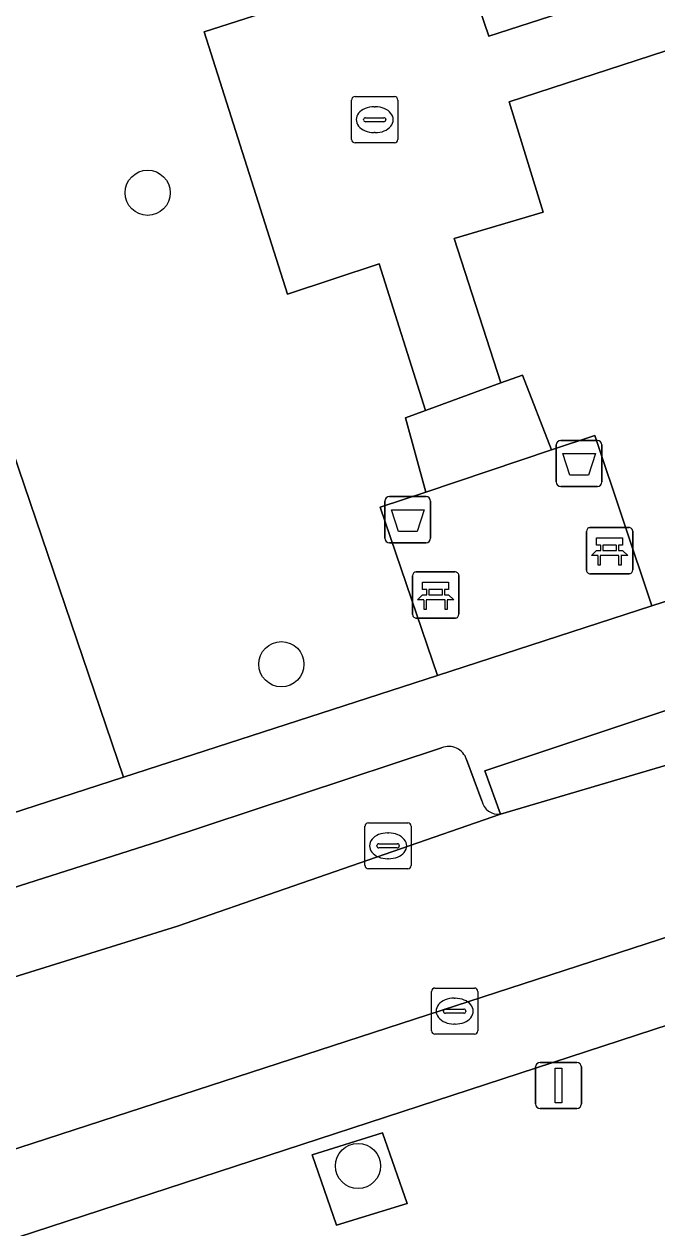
# Model space of a CAD drawing. Extents: x 159716 to 160783, y 383290 to 384031.
# Drawn here: x 160046.85 to 160060.55, y 383542.1 to 383568.17 of the extents above; entities that cross this region are included whole.
import ezdxf

# ---------------------------------------------------------------- set-up
doc = ezdxf.new("R2010")
doc.units = 0
for name, color, linetype in [('IMGEO_Afvalbak', 7, 'Continuous'), ('IMGEO_Bank', 7, 'Continuous'), ('IMGEO_Boom', 7, 'Continuous'), ('IMGEO_Groenvoorziening', 7, 'Continuous'), ('IMGEO_Kolk', 7, 'Continuous'), ('IMGEO_Lichtmast', 7, 'Continuous'), ('IMGEO_Parkeervlak_open', 7, 'Continuous'), ('IMGEO_Rijbaan_lokaal_open', 7, 'Continuous'), ('IMGEO_Voetpad_halfverhard', 7, 'Continuous'), ('IMGEO_Voetpad_open', 7, 'Continuous')]:
    doc.layers.add(name, color=color, linetype=linetype)

msp = doc.modelspace()

# ---------------------------------------------------------------- linework, layer by layer
at = {"layer": 'IMGEO_Afvalbak'}
for p, q in [((160058.367, 383558.254), (160058.367, 383559.054)), ((160058.367, 383559.054), (160058.367, 383558.254)), ((160058.467, 383559.154), (160059.257, 383559.154)), ((160059.257, 383559.154), (160058.467, 383559.154)), ((160059.357, 383559.054), (160059.357, 383558.254)), ((160059.357, 383558.254), (160059.357, 383559.054)), ((160059.257, 383558.154), (160058.467, 383558.154)), ((160058.467, 383558.154), (160059.257, 383558.154)), ((160054.659, 383557.036), (160054.659, 383557.836)), ((160054.659, 383557.836), (160054.659, 383557.036)), ((160054.759, 383557.936), (160055.549, 383557.936)), ((160055.549, 383557.936), (160054.759, 383557.936)), ((160055.649, 383557.836), (160055.649, 383557.036)), ((160055.649, 383557.036), (160055.649, 383557.836)), ((160055.549, 383556.936), (160054.759, 383556.936)), ((160054.759, 383556.936), (160055.549, 383556.936))]:
    msp.add_line(p, q, dxfattribs=at)
for points in [[(160058.51, 383558.868), (160059.214, 383558.868), (160059.065, 383558.398), (160058.659, 383558.398), (160058.51, 383558.868)], [(160054.802, 383557.65), (160055.506, 383557.65), (160055.357, 383557.18), (160054.951, 383557.18), (160054.802, 383557.65)]]:
    msp.add_lwpolyline(points, dxfattribs=at)
for centre, start, end in [((160058.467, 383559.054), 90, 180), ((160058.467, 383559.054), 90, 180), ((160059.257, 383559.054), 0, 90), ((160059.257, 383559.054), 360, 90), ((160058.467, 383558.254), 180, 270), ((160058.467, 383558.254), 180, 270), ((160059.257, 383558.254), 270, 0), ((160059.257, 383558.254), 270, 0), ((160054.759, 383557.836), 90, 180), ((160054.759, 383557.836), 90, 180), ((160055.549, 383557.836), 0, 90), ((160055.549, 383557.836), 360, 90), ((160054.759, 383557.036), 180, 270), ((160054.759, 383557.036), 180, 270), ((160055.549, 383557.036), 270, 0), ((160055.549, 383557.036), 270, 0)]:
    msp.add_arc(centre, 0.1, start, end, dxfattribs=at)
at = {"layer": 'IMGEO_Bank'}
for p, q in [((160059.022, 383556.34), (160059.022, 383557.181)), ((160059.022, 383557.181), (160059.022, 383556.34)), ((160059.097, 383557.265), (160059.938, 383557.265)), ((160059.938, 383557.265), (160059.097, 383557.265)), ((160060.022, 383557.19), (160060.022, 383556.349)), ((160060.022, 383556.349), (160060.022, 383557.19)), ((160059.719, 383556.663), (160059.326, 383556.663)), ((160059.331, 383556.771), (160059.331, 383556.877)), ((160059.375, 383556.877), (160059.375, 383556.771)), ((160059.663, 383556.883), (160059.381, 383556.883)), ((160059.381, 383556.765), (160059.663, 383556.765)), ((160059.669, 383556.771), (160059.669, 383556.877)), ((160059.713, 383556.877), (160059.713, 383556.771)), ((160055.258, 383555.38), (160055.258, 383556.221)), ((160055.258, 383556.221), (160055.258, 383555.38)), ((160055.333, 383556.305), (160056.174, 383556.305)), ((160056.174, 383556.305), (160055.333, 383556.305)), ((160056.258, 383556.23), (160056.258, 383555.389)), ((160056.258, 383555.389), (160056.258, 383556.23)), ((160059.947, 383556.265), (160059.106, 383556.265)), ((160059.106, 383556.265), (160059.947, 383556.265)), ((160055.567, 383555.811), (160055.567, 383555.917)), ((160055.611, 383555.917), (160055.611, 383555.811)), ((160055.899, 383555.923), (160055.617, 383555.923)), ((160055.905, 383555.811), (160055.905, 383555.917)), ((160055.949, 383555.917), (160055.949, 383555.811)), ((160055.955, 383555.703), (160055.562, 383555.703)), ((160055.617, 383555.805), (160055.899, 383555.805)), ((160056.183, 383555.305), (160055.342, 383555.305)), ((160055.342, 383555.305), (160056.183, 383555.305))]:
    msp.add_line(p, q, dxfattribs=at)
for points in [[(160059.325, 383556.883), (160059.239, 383556.883), (160059.239, 383557.044), (160059.802, 383557.044), (160059.802, 383556.883), (160059.719, 383556.883)], [(160059.269, 383556.663), (160059.127, 383556.663), (160059.239, 383556.765), (160059.325, 383556.765)], [(160059.319, 383556.656), (160059.319, 383556.449), (160059.276, 383556.449), (160059.276, 383556.656)], [(160059.719, 383556.765), (160059.802, 383556.765), (160059.914, 383556.663), (160059.775, 383556.663)], [(160059.769, 383556.656), (160059.769, 383556.449), (160059.725, 383556.449), (160059.725, 383556.656)], [(160055.561, 383555.923), (160055.475, 383555.923), (160055.475, 383556.084), (160056.038, 383556.084), (160056.038, 383555.923), (160055.955, 383555.923)], [(160055.505, 383555.703), (160055.363, 383555.703), (160055.475, 383555.805), (160055.561, 383555.805)], [(160055.555, 383555.696), (160055.555, 383555.489), (160055.512, 383555.489), (160055.512, 383555.696)], [(160055.955, 383555.805), (160056.038, 383555.805), (160056.15, 383555.703), (160056.011, 383555.703)], [(160056.005, 383555.696), (160056.005, 383555.489), (160055.961, 383555.489), (160055.961, 383555.696)]]:
    msp.add_lwpolyline(points, dxfattribs=at)
for centre, radius, start, end in [((160059.1, 383557.187), 0.0779, 92.4484, 184.2845), ((160059.1, 383557.187), 0.0779, 92.4484, 184.2845), ((160059.944, 383557.187), 0.0779, 2.4484, 94.2845), ((160059.944, 383557.187), 0.0779, 2.4484, 94.2845), ((160059.269, 383556.656), 0.00671, 2.8957, 87.1043), ((160059.326, 383556.656), 0.00671, 92.8957, 177.1043), ((160059.324, 383556.876), 0.00671, 2.8957, 87.1043), ((160059.324, 383556.772), 0.00671, 272.8957, 357.1043), ((160059.381, 383556.876), 0.00671, 92.8957, 177.1043), ((160059.381, 383556.772), 0.00671, 182.8957, 267.1043), ((160059.663, 383556.876), 0.00671, 2.8957, 87.1043), ((160059.663, 383556.772), 0.00671, 272.8957, 357.1043), ((160059.72, 383556.876), 0.00671, 92.8957, 177.1043), ((160059.72, 383556.772), 0.00671, 182.8957, 267.1043), ((160059.718, 383556.656), 0.00671, 2.8957, 87.1043), ((160059.775, 383556.656), 0.00671, 92.8957, 177.1043), ((160055.336, 383556.227), 0.0779, 92.4484, 184.2845), ((160055.336, 383556.227), 0.0779, 92.4484, 184.2845), ((160056.18, 383556.227), 0.0779, 2.4484, 94.2845), ((160056.18, 383556.227), 0.0779, 2.4484, 94.2845), ((160059.1, 383556.343), 0.0779, 182.4484, 274.2845), ((160059.1, 383556.343), 0.0779, 182.4484, 274.2845), ((160059.944, 383556.343), 0.0779, 272.4484, 4.2845), ((160059.944, 383556.343), 0.0779, 272.4484, 4.2845), ((160055.56, 383555.916), 0.00671, 2.8957, 87.1043), ((160055.617, 383555.916), 0.00671, 92.8957, 177.1043), ((160055.899, 383555.916), 0.00671, 2.8957, 87.1043), ((160055.956, 383555.916), 0.00671, 92.8957, 177.1043), ((160055.505, 383555.696), 0.00671, 2.8957, 87.1043), ((160055.562, 383555.696), 0.00671, 92.8957, 177.1043), ((160055.56, 383555.812), 0.00671, 272.8957, 357.1043), ((160055.617, 383555.812), 0.00671, 182.8957, 267.1043), ((160055.899, 383555.812), 0.00671, 272.8957, 357.1043), ((160055.956, 383555.812), 0.00671, 182.8957, 267.1043), ((160055.954, 383555.696), 0.00671, 2.8957, 87.1043), ((160056.011, 383555.696), 0.00671, 92.8957, 177.1043), ((160055.336, 383555.383), 0.0779, 182.4484, 274.2845), ((160055.336, 383555.383), 0.0779, 182.4484, 274.2845), ((160056.18, 383555.383), 0.0779, 272.4484, 4.2845), ((160056.18, 383555.383), 0.0779, 272.4484, 4.2845)]:
    msp.add_arc(centre, radius, start, end, dxfattribs=at)
at = {"layer": 'IMGEO_Boom'}
for centre in [(160049.524, 383564.516), (160052.418, 383554.305), (160054.077, 383543.439)]:
    msp.add_circle(centre, 0.489, dxfattribs=at)
at = {"layer": 'IMGEO_Groenvoorziening'}
for points in [[(160066.188, 383577.609), (160060.218, 383575.684), (160042.814, 383570.072), (160049, 383551.859), (160055.796, 383554.062), (160054.556, 383557.707), (160055.542, 383558.035), (160055.102, 383559.638), (160055.537, 383559.797), (160054.533, 383562.98), (160052.552, 383562.321), (160050.748, 383567.999), (160056.271, 383569.779), (160056.91, 383567.907), (160062.702, 383569.786)], [(160063.177, 383568.386), (160057.346, 383566.488), (160058.085, 383564.095), (160056.16, 383563.523), (160057.17, 383560.396), (160057.638, 383560.568), (160058.268, 383558.945), (160059.2, 383559.256), (160060.438, 383555.567), (160072.402, 383559.445)]]:
    msp.add_lwpolyline(points, dxfattribs=at)
msp.add_lwpolyline([(160054.609, 383544.153), (160053.082, 383543.683), (160053.611, 383542.156), (160055.138, 383542.626)], close=True, dxfattribs=at)
at = {"layer": 'IMGEO_Kolk'}
for p, q in [((160054.013, 383566.598), (160054.865, 383566.598)), ((160053.938, 383565.672), (160053.938, 383566.524)), ((160054.426, 383566.378), (160054.451, 383566.378)), ((160054.939, 383566.524), (160054.939, 383565.672)), ((160054.197, 383566.092), (160054.197, 383566.104)), ((160054.635, 383566.055), (160054.237, 383566.055)), ((160054.24, 383566.141), (160054.638, 383566.141)), ((160054.681, 383566.104), (160054.681, 383566.092)), ((160054.449, 383565.818), (160054.424, 383565.818)), ((160054.865, 383565.598), (160054.013, 383565.598)), ((160054.228, 383549.946), (160054.228, 383550.798)), ((160054.303, 383550.872), (160055.155, 383550.872)), ((160054.716, 383550.652), (160054.741, 383550.652)), ((160055.229, 383550.798), (160055.229, 383549.946)), ((160054.53, 383550.415), (160054.928, 383550.415)), ((160054.487, 383550.366), (160054.487, 383550.378)), ((160054.925, 383550.329), (160054.527, 383550.329)), ((160054.971, 383550.378), (160054.971, 383550.366)), ((160055.155, 383549.872), (160054.303, 383549.872)), ((160054.739, 383550.092), (160054.714, 383550.092)), ((160055.743, 383547.292), (160056.595, 383547.292)), ((160055.668, 383546.366), (160055.668, 383547.218)), ((160056.156, 383547.072), (160056.181, 383547.072)), ((160056.669, 383547.218), (160056.669, 383546.366)), ((160055.927, 383546.786), (160055.927, 383546.798)), ((160056.365, 383546.749), (160055.967, 383546.749)), ((160055.97, 383546.835), (160056.368, 383546.835)), ((160056.411, 383546.798), (160056.411, 383546.786)), ((160056.179, 383546.512), (160056.154, 383546.512)), ((160056.595, 383546.292), (160055.743, 383546.292))]:
    msp.add_line(p, q, dxfattribs=at)
for points in [[(160054.013, 383566.598), (160054.865, 383566.598)], [(160053.938, 383565.672), (160053.938, 383566.524)], [(160054.939, 383566.524), (160054.939, 383565.672)], [(160054.865, 383565.598), (160054.013, 383565.598)], [(160054.228, 383549.946), (160054.228, 383550.798)], [(160054.303, 383550.872), (160055.155, 383550.872)], [(160055.229, 383550.798), (160055.229, 383549.946)], [(160055.155, 383549.872), (160054.303, 383549.872)], [(160055.743, 383547.292), (160056.595, 383547.292)], [(160055.668, 383546.366), (160055.668, 383547.218)], [(160056.669, 383547.218), (160056.669, 383546.366)], [(160056.595, 383546.292), (160055.743, 383546.292)]]:
    msp.add_lwpolyline(points, dxfattribs=at)
for centre, radius, start, end in [((160054.015, 383566.522), 0.0765, 91.552, 178.448), ((160054.015, 383566.522), 0.0765, 91.552, 178.448), ((160054.863, 383566.522), 0.0765, 1.552, 88.448), ((160054.863, 383566.522), 0.0765, 1.552, 88.448), ((160054.237, 383566.101), 0.0403, 85.8775, 175.7526), ((160054.234, 383566.091), 0.0366, 178.938, 274.7102), ((160054.638, 383566.098), 0.043, 264.8664, 352.4533), ((160054.642, 383566.103), 0.0386, 1.7309, 96.639), ((160054.015, 383565.674), 0.0765, 181.552, 268.448), ((160054.015, 383565.674), 0.0765, 181.552, 268.448), ((160054.863, 383565.674), 0.0765, 271.552, 358.448), ((160054.863, 383565.674), 0.0765, 271.552, 358.448), ((160054.305, 383550.796), 0.0765, 91.552, 178.448), ((160054.305, 383550.796), 0.0765, 91.552, 178.448), ((160055.153, 383550.796), 0.0765, 1.552, 88.448), ((160055.153, 383550.796), 0.0765, 1.552, 88.448), ((160054.527, 383550.375), 0.0403, 85.8775, 175.7526), ((160054.932, 383550.377), 0.0386, 1.7309, 96.639), ((160054.524, 383550.365), 0.0366, 178.938, 274.7102), ((160054.928, 383550.372), 0.043, 264.8664, 352.4533), ((160054.305, 383549.948), 0.0765, 181.552, 268.448), ((160054.305, 383549.948), 0.0765, 181.552, 268.448), ((160055.153, 383549.948), 0.0765, 271.552, 358.448), ((160055.153, 383549.948), 0.0765, 271.552, 358.448), ((160055.745, 383547.216), 0.0765, 91.552, 178.448), ((160055.745, 383547.216), 0.0765, 91.552, 178.448), ((160056.593, 383547.216), 0.0765, 1.552, 88.448), ((160056.593, 383547.216), 0.0765, 1.552, 88.448), ((160055.967, 383546.795), 0.0403, 85.8775, 175.7526), ((160055.964, 383546.785), 0.0366, 178.938, 274.7102), ((160056.368, 383546.792), 0.043, 264.8664, 352.4533), ((160056.372, 383546.797), 0.0386, 1.7309, 96.639), ((160055.745, 383546.368), 0.0765, 181.552, 268.448), ((160055.745, 383546.368), 0.0765, 181.552, 268.448), ((160056.593, 383546.368), 0.0765, 271.552, 358.448), ((160056.593, 383546.368), 0.0765, 271.552, 358.448)]:
    msp.add_arc(centre, radius, start, end, dxfattribs=at)
for centre, major_axis, ratio, start_param, end_param in [((160054.425, 383566.098), (-0.387, 0.002), 0.722429, 4.712389, 7.853982), ((160054.45, 383566.098), (-0.39, 0.002), 0.717154, 1.570796, 4.712389), ((160054.715, 383550.372), (-0.387, 0.002), 0.722429, 4.712389, 7.853982), ((160054.74, 383550.372), (-0.39, 0.002), 0.717154, 1.570796, 4.712389), ((160056.155, 383546.792), (-0.387, 0.002), 0.722429, 4.712389, 7.853982), ((160056.18, 383546.792), (-0.39, 0.002), 0.717154, 1.570796, 4.712389)]:
    msp.add_ellipse(centre, major_axis=major_axis, ratio=ratio, start_param=start_param, end_param=end_param, dxfattribs=at)
at = {"layer": 'IMGEO_Lichtmast'}
for p, q in [((160057.921, 383544.783), (160057.921, 383545.583)), ((160057.921, 383545.583), (160057.921, 383544.783)), ((160058.021, 383545.683), (160058.811, 383545.683)), ((160058.811, 383545.683), (160058.021, 383545.683)), ((160058.911, 383545.583), (160058.911, 383544.783)), ((160058.911, 383544.783), (160058.911, 383545.583)), ((160058.811, 383544.683), (160058.021, 383544.683)), ((160058.021, 383544.683), (160058.811, 383544.683))]:
    msp.add_line(p, q, dxfattribs=at)
msp.add_lwpolyline([(160058.341, 383545.558), (160058.491, 383545.558), (160058.491, 383544.808), (160058.341, 383544.808), (160058.341, 383545.558)], dxfattribs=at)
for centre, start, end in [((160058.021, 383545.583), 90, 180), ((160058.021, 383545.583), 90, 180), ((160058.811, 383545.583), 0, 90), ((160058.811, 383545.583), 360, 90), ((160058.021, 383544.783), 180, 270), ((160058.021, 383544.783), 180, 270), ((160058.811, 383544.783), 270, 0), ((160058.811, 383544.783), 270, 0)]:
    msp.add_arc(centre, 0.1, start, end, dxfattribs=at)
at = {"layer": 'IMGEO_Parkeervlak_open'}
for points in [[(160095.796, 383559.685), (160079.668, 383554.538), (160072.512, 383552.212), (160069.082, 383551.097), (160064.442, 383549.589), (160042.026, 383542.301), (160035.725, 383540.291)], [(160037.012, 383538.807), (160042.339, 383540.466), (160065.185, 383547.935), (160079.967, 383552.694), (160095.58, 383557.751)], [(160055.886, 383552.496), (160049.782, 383550.473), (160040.045, 383547.37)], [(160056.754, 383551.348), (160056.426, 383552.241)], [(160039.902, 383545.431), (160050.171, 383548.633), (160057.16, 383551.056)]]:
    msp.add_lwpolyline(points, dxfattribs=at)
for centre, radius, start, end in [((160056.036, 383552.114), 0.411, 18.0703, 111.3743), ((160057.124, 383551.434), 0.38, 193.0987, 275.4531)]:
    msp.add_arc(centre, radius, start, end, dxfattribs=at)
at = {"layer": 'IMGEO_Rijbaan_lokaal_open'}
msp.add_lwpolyline([(160042.026, 383542.301), (160064.442, 383549.589), (160069.082, 383551.097), (160067.967, 383554.494), (160061.581, 383552.368), (160057.16, 383551.056), (160050.171, 383548.633), (160039.902, 383545.431), (160039.809, 383545.402), (160038.779, 383545.075)], dxfattribs=at)
at = {"layer": 'IMGEO_Voetpad_halfverhard'}
msp.add_lwpolyline([(160045.459, 383550.711), (160049, 383551.859), (160042.814, 383570.072), (160060.218, 383575.684)], dxfattribs=at)
at = {"layer": 'IMGEO_Voetpad_open'}
for points in [[(160057.17, 383560.396), (160056.16, 383563.523), (160058.085, 383564.095), (160057.346, 383566.488), (160063.177, 383568.386), (160062.702, 383569.786), (160056.91, 383567.907), (160056.271, 383569.779), (160050.748, 383567.999), (160052.552, 383562.321), (160054.533, 383562.98), (160055.537, 383559.797)], [(160055.537, 383559.797), (160055.102, 383559.638), (160055.542, 383558.035), (160058.268, 383558.945), (160057.638, 383560.568), (160057.17, 383560.396)], [(160060.438, 383555.567), (160059.2, 383559.256), (160058.268, 383558.945), (160055.542, 383558.035), (160054.556, 383557.707), (160055.796, 383554.062)], [(160057.16, 383551.056), (160061.581, 383552.368), (160061.38, 383552.942), (160061.197, 383553.457), (160056.821, 383551.994)], [(160055.138, 383542.626), (160053.611, 383542.156), (160053.082, 383543.683), (160054.609, 383544.153)]]:
    msp.add_lwpolyline(points, close=True, dxfattribs=at)
for points in [[(160100.179, 383568.058), (160095.59, 383566.772), (160093.387, 383566.063), (160088.742, 383564.567), (160083.238, 383562.781), (160078.686, 383561.328), (160077.685, 383564.462), (160075.38, 383563.726), (160072.944, 383562.805), (160073.862, 383559.927), (160072.402, 383559.445), (160060.438, 383555.567), (160055.796, 383554.062), (160049, 383551.859), (160045.459, 383550.711), (160038.504, 383548.456), (160036.176, 383547.701)], [(160095.58, 383557.751), (160079.967, 383552.694), (160065.185, 383547.935), (160042.339, 383540.466), (160037.012, 383538.807)], [(160057.16, 383551.056), (160056.821, 383551.994), (160061.197, 383553.457), (160061.38, 383552.942), (160061.581, 383552.368)], [(160040.045, 383547.37), (160049.782, 383550.473), (160055.886, 383552.496)], [(160056.426, 383552.241), (160056.754, 383551.348)]]:
    msp.add_lwpolyline(points, dxfattribs=at)
for centre, radius, start, end in [((160056.036, 383552.114), 0.411, 18.0703, 111.3743), ((160057.124, 383551.434), 0.38, 193.0987, 275.4531)]:
    msp.add_arc(centre, radius, start, end, dxfattribs=at)

doc.saveas('drawing.dxf')
